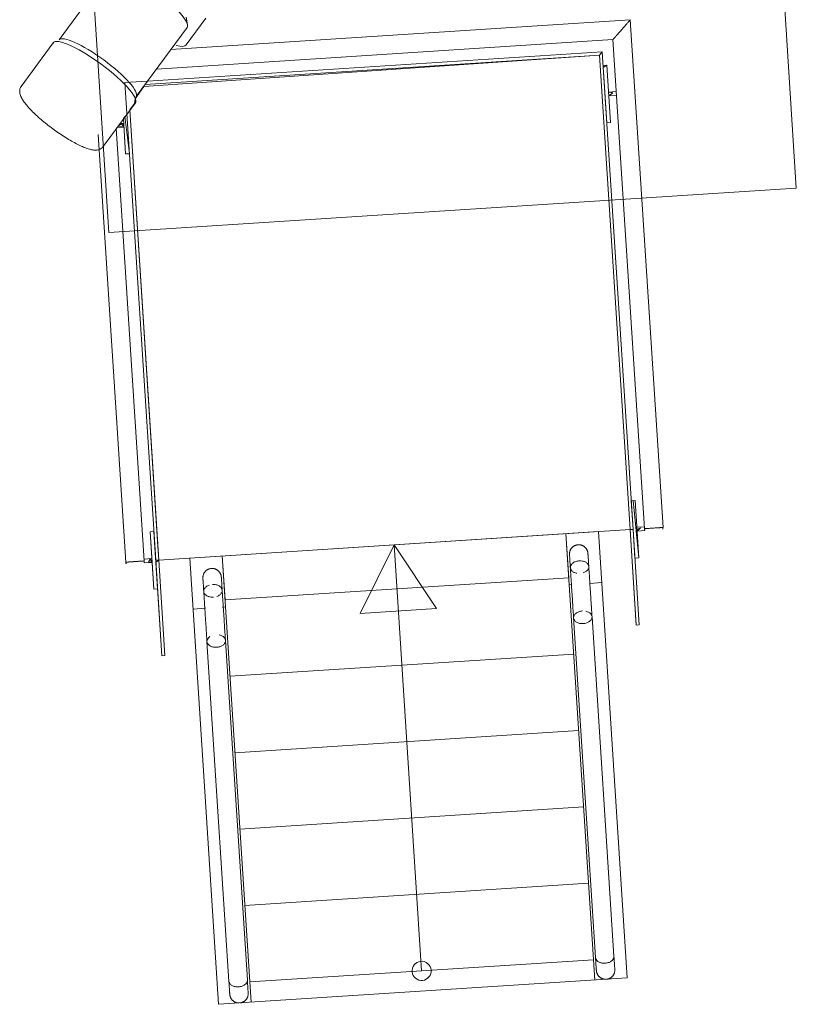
# Model space of a CAD drawing. Header units: metres. Extents: x 135583 to 135939, y 457896 to 458258.
# Tile 363 of 599: x 135808.42 to 135810.45, y 457932.17 to 457934.74. Entities that reach past the tile are written whole.
import ezdxf

# ---------------------------------------------------------------- set-up
doc = ezdxf.new("R2010")
doc.units = ezdxf.units.M
doc.linetypes.add('Hidden', pattern=[4, 2, -2])
doc.layers.add('NIEUWE INSTALLATIE', color=250, linetype='Continuous', lineweight=0)

msp = doc.modelspace()

# ---------------------------------------------------------------- linework, layer by layer
at = {"layer": 'NIEUWE INSTALLATIE', "linetype": 'Hidden'}
for p, q in [((135810.4483, 457934.2976), (135810.3323, 457936.0939)), ((135810.4483, 457934.2976), (135810.3323, 457936.0939)), ((135808.536, 457935.9778), (135808.652, 457934.1816)), ((135808.536, 457935.9778), (135808.652, 457934.1816)), ((135808.7529, 457934.5768), (135808.6937, 457934.573)), ((135808.7529, 457934.5768), (135808.6937, 457934.573)), ((135808.6937, 457934.573), (135808.6989, 457934.4921)), ((135808.6937, 457934.573), (135808.6989, 457934.4921)), ((135808.652, 457934.1816), (135810.4483, 457934.2976)), ((135808.652, 457934.1816), (135810.4483, 457934.2976)), ((135809.931, 457933.4003), (135808.8632, 457933.3313)), ((135810.0063, 457932.2347), (135809.931, 457933.4003)), ((135808.8632, 457933.3313), (135808.9385, 457932.1657)), ((135808.9385, 457932.1657), (135810.0063, 457932.2347))]:
    msp.add_line(p, q, dxfattribs=at)
at = {"layer": 'NIEUWE INSTALLATIE'}
for p, q in [((135808.6548, 457934.8654), (135808.5218, 457934.6844)), ((135810.0142, 457934.7368), (135808.8135, 457934.6592)), ((135808.8535, 457934.6714), (135808.9048, 457934.7412)), ((135808.8573, 457934.724), (135808.8537, 457934.7439)), ((135810.0999, 457933.4112), (135810.0142, 457934.7368)), ((135808.7233, 457934.5364), (135808.8562, 457934.7174)), ((135808.7762, 457934.6084), (135809.9691, 457934.6855)), ((135809.9691, 457934.6855), (135810.0517, 457933.4081)), ((135808.5067, 457934.6773), (135808.4229, 457934.5633)), ((135809.9336, 457934.645), (135808.7431, 457934.5633)), ((135808.7468, 457934.5684), (135809.9336, 457934.645)), ((135809.9411, 457934.6535), (135808.753, 457934.5768)), ((135809.9411, 457934.6535), (135809.9336, 457934.645)), ((135809.9336, 457934.645), (135810.0137, 457933.4056)), ((135810.0137, 457933.4061), (135809.9336, 457934.645)), ((135810.0217, 457933.4061), (135809.9411, 457934.6535)), ((135809.9434, 457934.6177), (135809.9534, 457934.6183)), ((135809.9534, 457934.6183), (135809.9438, 457934.6123)), ((135809.9438, 457934.6123), (135809.9445, 457934.601)), ((135809.9631, 457934.4686), (135809.9534, 457934.6183)), ((135809.9534, 457934.6183), (135809.9631, 457934.4686)), ((135809.9445, 457934.601), (135809.9531, 457934.468)), ((135808.7431, 457934.5633), (135808.7202, 457934.531)), ((135808.7202, 457934.531), (135808.7184, 457934.5186)), ((135809.9579, 457934.5485), (135809.9784, 457934.5498)), ((135809.9691, 457934.5464), (135809.9579, 457934.5485)), ((135809.9579, 457934.5485), (135809.9586, 457934.5385)), ((135809.9586, 457934.5385), (135809.9579, 457934.5485)), ((135809.9586, 457934.5385), (135809.9691, 457934.5464)), ((135809.979, 457934.5398), (135809.9586, 457934.5385)), ((135808.6372, 457934.4058), (135808.7211, 457934.5199)), ((135808.7184, 457934.5186), (135808.7063, 457934.5021)), ((135808.6937, 457934.4849), (135808.6897, 457934.4795)), ((135808.6897, 457934.4795), (135808.6947, 457934.4019)), ((135808.6957, 457934.3868), (135808.6897, 457934.4795)), ((135808.7057, 457934.3874), (135808.6937, 457934.4849)), ((135808.6989, 457934.492), (135808.7743, 457933.3256)), ((135808.7823, 457933.3261), (135808.7063, 457934.5021)), ((135808.7063, 457934.5021), (135808.7791, 457933.3751)), ((135808.7443, 457933.3236), (135808.6712, 457934.4543)), ((135808.6912, 457934.4566), (135808.672, 457934.4554)), ((135808.686, 457934.4652), (135808.6751, 457934.4596)), ((135808.6751, 457934.4596), (135808.6862, 457934.4575)), ((135808.6797, 457934.4659), (135808.6905, 457934.4666)), ((135808.6912, 457934.4566), (135808.686, 457934.4652)), ((135808.6862, 457934.4575), (135808.6912, 457934.4566)), ((135808.6905, 457934.4666), (135808.6912, 457934.4566)), ((135809.9531, 457934.468), (135809.9631, 457934.4686)), ((135809.9631, 457934.4686), (135809.9531, 457934.468)), ((135808.6239, 457934.4378), (135808.6961, 457933.3205)), ((135808.6947, 457934.4019), (135808.6957, 457934.3868)), ((135808.6957, 457934.3868), (135808.7057, 457934.3874)), ((135808.7057, 457934.3874), (135808.6957, 457934.3868)), ((135810.0169, 457933.481), (135810.0268, 457933.4816)), ((135810.0217, 457933.4813), (135810.0169, 457933.481)), ((135810.0169, 457933.481), (135810.0217, 457933.4056)), ((135810.0365, 457933.3319), (135810.0217, 457933.4813)), ((135810.0268, 457933.4816), (135810.0365, 457933.3319)), ((135808.7694, 457933.4004), (135808.7594, 457933.3998)), ((135808.7594, 457933.3998), (135808.7694, 457933.4004)), ((135808.7594, 457933.3998), (135808.7646, 457933.3205)), ((135808.7691, 457933.2501), (135808.7594, 457933.3998)), ((135808.7791, 457933.2507), (135808.7694, 457933.4004)), ((135808.7823, 457933.3261), (135810.0137, 457933.4061)), ((135810.0217, 457933.4061), (135810.0137, 457933.4056)), ((135810.0137, 457933.4056), (135810.0217, 457933.4061)), ((135810.0298, 457933.1561), (135810.0137, 457933.4056)), ((135810.0217, 457933.4061), (135810.0138, 457933.4046)), ((135810.0138, 457933.4046), (135810.0217, 457933.2823)), ((135810.0378, 457933.1567), (135810.0217, 457933.4061)), ((135810.0217, 457933.4061), (135810.0378, 457933.1567)), ((135810.0217, 457933.4056), (135810.0265, 457933.3313)), ((135810.0314, 457933.4118), (135810.0518, 457933.4131)), ((135810.032, 457933.4018), (135810.0314, 457933.4118)), ((135810.0409, 457933.41), (135810.0317, 457933.4061)), ((135810.0317, 457933.4061), (135810.0317, 457933.4056)), ((135810.0317, 457933.4056), (135810.032, 457933.4018)), ((135810.032, 457933.4018), (135810.0409, 457933.41)), ((135810.0525, 457933.4031), (135810.032, 457933.4018)), ((135810.0999, 457933.4112), (135810.082, 457933.41)), ((135808.7791, 457933.3751), (135808.7823, 457933.3261)), ((135809.8548, 457933.2617), (135809.8462, 457933.3948)), ((135809.8536, 457933.28), (135809.8462, 457933.3948)), ((135809.3971, 457933.3658), (135809.3085, 457933.1865)), ((135809.3971, 457933.3658), (135809.5081, 457933.1994)), ((135809.469, 457932.2531), (135809.3971, 457933.3658)), ((135808.7202, 457933.3221), (135808.714, 457933.3217)), ((135808.7435, 457933.3286), (135808.764, 457933.3299)), ((135808.7443, 457933.3236), (135808.7436, 457933.3236)), ((135808.7594, 457933.3285), (135808.7551, 457933.3217)), ((135808.7551, 457933.3217), (135808.7614, 457933.3205)), ((135808.7646, 457933.3199), (135808.7594, 457933.3285)), ((135808.764, 457933.3299), (135808.7646, 457933.3199)), ((135808.7823, 457933.3261), (135808.7743, 457933.3256)), ((135808.7743, 457933.3256), (135808.7822, 457933.3261)), ((135808.7904, 457933.0761), (135808.7743, 457933.3256)), ((135808.7822, 457933.3261), (135808.7746, 457933.3205)), ((135808.7984, 457933.0766), (135808.7822, 457933.3261)), ((135808.7822, 457933.3261), (135808.7984, 457933.0766)), ((135808.948, 457933.3368), (135808.9566, 457933.2037)), ((135808.948, 457933.3368), (135808.9555, 457933.222)), ((135810.0265, 457933.3313), (135810.0365, 457933.3319)), ((135810.0365, 457933.3319), (135810.0265, 457933.3313)), ((135808.7646, 457933.3199), (135808.7441, 457933.3186)), ((135808.7614, 457933.3205), (135808.7646, 457933.3199)), ((135808.7646, 457933.3205), (135808.7691, 457933.2501)), ((135808.7746, 457933.3205), (135808.7904, 457933.0761)), ((135808.9555, 457933.222), (135809.8536, 457933.28)), ((135810.0217, 457933.2823), (135810.0298, 457933.1561)), ((135808.7691, 457933.2501), (135808.7791, 457933.2507)), ((135808.7791, 457933.2507), (135808.7691, 457933.2501)), ((135809.8548, 457933.2617), (135809.8611, 457933.2621)), ((135809.9215, 457932.2292), (135809.8548, 457933.2617)), ((135809.9083, 457933.2651), (135809.9396, 457933.2672)), ((135808.9046, 457933.2003), (135808.8718, 457933.1982)), ((135808.9566, 457933.2037), (135808.9488, 457933.2032)), ((135808.9566, 457933.2037), (135809.0233, 457932.1712)), ((135809.5081, 457933.1994), (135809.3085, 457933.1865)), ((135809.8662, 457933.1756), (135809.9235, 457932.288)), ((135809.9145, 457933.1775), (135809.9144, 457933.1781)), ((135809.9717, 457932.2911), (135809.9145, 457933.1775)), ((135810.0298, 457933.1561), (135810.0378, 457933.1567)), ((135810.0378, 457933.1567), (135810.0298, 457933.1561)), ((135809.0137, 457932.2298), (135808.9564, 457933.1162)), ((135808.9082, 457933.1136), (135808.9082, 457933.1132)), ((135808.9082, 457933.1131), (135808.9656, 457932.2255)), ((135808.7904, 457933.0761), (135808.7984, 457933.0766)), ((135808.7984, 457933.0766), (135808.7904, 457933.0761)), ((135808.9683, 457933.0224), (135809.8665, 457933.0804)), ((135808.9812, 457932.8228), (135809.8794, 457932.8809)), ((135808.9941, 457932.6233), (135809.8923, 457932.6813)), ((135809.007, 457932.4237), (135809.9051, 457932.4817)), ((135809.0199, 457932.2241), (135809.918, 457932.2821))]:
    msp.add_line(p, q, dxfattribs=at)
at = {"layer": 'NIEUWE INSTALLATIE', "flags": 128}
for points in [[(135808.4229, 457934.5633), (135808.4209, 457934.56), (135808.4196, 457934.5566), (135808.419, 457934.5533), (135808.4188, 457934.5501), (135808.419, 457934.5471), (135808.4194, 457934.5443), (135808.4201, 457934.5417), (135808.421, 457934.5391), (135808.422, 457934.5366), (135808.4232, 457934.5341), (135808.4245, 457934.5317), (135808.4259, 457934.5292), (135808.4274, 457934.5268), (135808.4291, 457934.5242), (135808.4309, 457934.5217), (135808.4329, 457934.5191), (135808.4349, 457934.5165), (135808.4371, 457934.5139), (135808.4394, 457934.5112), (135808.4418, 457934.5084), (135808.4443, 457934.5056), (135808.4469, 457934.5028), (135808.4497, 457934.5), (135808.4525, 457934.4971), (135808.4555, 457934.4942), (135808.4585, 457934.4913), (135808.4617, 457934.4883), (135808.4649, 457934.4853), (135808.4682, 457934.4823), (135808.4716, 457934.4793), (135808.4751, 457934.4763), (135808.4787, 457934.4733), (135808.4823, 457934.4703), (135808.4859, 457934.4673), (135808.4897, 457934.4644), (135808.4934, 457934.4614), (135808.4973, 457934.4584), (135808.5011, 457934.4555), (135808.505, 457934.4526), (135808.5061, 457934.4518)], [(135808.6372, 457934.4058), (135808.6347, 457934.403), (135808.6319, 457934.4007), (135808.6289, 457934.399), (135808.6259, 457934.3979), (135808.623, 457934.3972), (135808.6202, 457934.3968), (135808.6174, 457934.3967), (135808.6147, 457934.3967), (135808.6121, 457934.397), (135808.6094, 457934.3973), (135808.6066, 457934.3978), (135808.6039, 457934.3985), (135808.601, 457934.3992), (135808.5981, 457934.4001), (135808.5952, 457934.401), (135808.5921, 457934.4021), (135808.589, 457934.4033), (135808.5859, 457934.4046), (135808.5826, 457934.4059), (135808.5793, 457934.4074), (135808.5759, 457934.409), (135808.5724, 457934.4107), (135808.5688, 457934.4124), (135808.5652, 457934.4143), (135808.5616, 457934.4163), (135808.5579, 457934.4183), (135808.5541, 457934.4204), (135808.5503, 457934.4226), (135808.5465, 457934.4249), (135808.5426, 457934.4272), (135808.5387, 457934.4296), (135808.5348, 457934.4321), (135808.5308, 457934.4347), (135808.5269, 457934.4373), (135808.5229, 457934.4399), (135808.5189, 457934.4427), (135808.515, 457934.4454), (135808.511, 457934.4482), (135808.5071, 457934.4511), (135808.5061, 457934.4518)], [(135809.8555, 457933.3403), (135809.8555, 457933.3413), (135809.8555, 457933.3422), (135809.8555, 457933.3432), (135809.8556, 457933.3441), (135809.8557, 457933.3451), (135809.8559, 457933.3461), (135809.8561, 457933.347), (135809.8563, 457933.3479), (135809.8565, 457933.3489), (135809.8568, 457933.3498), (135809.8572, 457933.3507), (135809.8576, 457933.3516), (135809.858, 457933.3525), (135809.8584, 457933.3533), (135809.8589, 457933.3542), (135809.8594, 457933.355), (135809.8599, 457933.3558), (135809.8605, 457933.3566), (135809.8611, 457933.3573), (135809.8617, 457933.358), (135809.8624, 457933.3587), (135809.8631, 457933.3594), (135809.8638, 457933.3601), (135809.8646, 457933.3607), (135809.8653, 457933.3613), (135809.8661, 457933.3618), (135809.8669, 457933.3624), (135809.8677, 457933.3629), (135809.8686, 457933.3633), (135809.8695, 457933.3637), (135809.8703, 457933.3641), (135809.8712, 457933.3645), (135809.8722, 457933.3648), (135809.8731, 457933.3651), (135809.874, 457933.3653), (135809.875, 457933.3655), (135809.8759, 457933.3657), (135809.8769, 457933.3658), (135809.8778, 457933.3659), (135809.8781, 457933.3659)], [(135809.8781, 457933.3659), (135809.8791, 457933.366), (135809.88, 457933.366), (135809.881, 457933.366), (135809.882, 457933.3659), (135809.8829, 457933.3658), (135809.8839, 457933.3656), (135809.8848, 457933.3654), (135809.8858, 457933.3652), (135809.8867, 457933.3649), (135809.8876, 457933.3646), (135809.8885, 457933.3643), (135809.8894, 457933.3639), (135809.8903, 457933.3635), (135809.8911, 457933.3631), (135809.892, 457933.3626), (135809.8928, 457933.3621), (135809.8936, 457933.3616), (135809.8944, 457933.361), (135809.8951, 457933.3604), (135809.8959, 457933.3597), (135809.8966, 457933.3591), (135809.8972, 457933.3584), (135809.8979, 457933.3577), (135809.8985, 457933.3569), (135809.8991, 457933.3562), (135809.8996, 457933.3554), (135809.9002, 457933.3546), (135809.9007, 457933.3537), (135809.9011, 457933.3529), (135809.9015, 457933.352), (135809.9019, 457933.3511), (135809.9023, 457933.3502), (135809.9026, 457933.3493), (135809.9029, 457933.3484), (135809.9031, 457933.3475), (135809.9033, 457933.3465), (135809.9035, 457933.3456), (135809.9036, 457933.3446), (135809.9037, 457933.3437), (135809.9037, 457933.3434)], [(135809.8555, 457933.3403), (135809.8556, 457933.3402), (135809.8556, 457933.34), (135809.8556, 457933.3396), (135809.8556, 457933.339), (135809.8557, 457933.3383), (135809.8557, 457933.3374), (135809.8558, 457933.3364), (135809.8559, 457933.3352), (135809.856, 457933.3339), (135809.8561, 457933.3324), (135809.8562, 457933.3308), (135809.8563, 457933.329), (135809.8564, 457933.3271), (135809.8565, 457933.325), (135809.8567, 457933.3229), (135809.8568, 457933.3205), (135809.857, 457933.3181), (135809.8571, 457933.3155), (135809.8573, 457933.3128), (135809.8575, 457933.31), (135809.8577, 457933.3071), (135809.8579, 457933.3041), (135809.8581, 457933.3009), (135809.8583, 457933.2977), (135809.8585, 457933.2944), (135809.8587, 457933.291), (135809.859, 457933.2875), (135809.8592, 457933.284), (135809.8594, 457933.2803), (135809.8597, 457933.2767), (135809.8599, 457933.2729), (135809.8601, 457933.2691), (135809.8604, 457933.2653), (135809.8606, 457933.2614), (135809.8609, 457933.2575), (135809.8612, 457933.2535), (135809.8614, 457933.2495), (135809.8617, 457933.2456), (135809.8619, 457933.2416), (135809.8622, 457933.2376), (135809.8624, 457933.2336), (135809.8627, 457933.2296), (135809.863, 457933.2257), (135809.8632, 457933.2217), (135809.8635, 457933.2178), (135809.8637, 457933.214), (135809.864, 457933.2101), (135809.8642, 457933.2064), (135809.8644, 457933.2026), (135809.8647, 457933.199), (135809.8649, 457933.1954), (135809.8651, 457933.1918), (135809.8654, 457933.1884), (135809.8656, 457933.185), (135809.8658, 457933.1818), (135809.866, 457933.1786), (135809.8662, 457933.1756)], [(135809.8558, 457933.3364), (135809.8558, 457933.3371), (135809.8557, 457933.338), (135809.8556, 457933.3388), (135809.8556, 457933.3394), (135809.8556, 457933.3398), (135809.8556, 457933.3401), (135809.8555, 457933.3403)], [(135809.9037, 457933.3434), (135809.9038, 457933.3433), (135809.9038, 457933.3431), (135809.9038, 457933.3427), (135809.9038, 457933.3421), (135809.9039, 457933.3414), (135809.9039, 457933.3405), (135809.904, 457933.3395), (135809.904, 457933.3393)], [(135809.9144, 457933.1781), (135809.9142, 457933.1812), (135809.914, 457933.1844), (135809.9138, 457933.1876), (135809.9136, 457933.191), (135809.9134, 457933.1944), (135809.9131, 457933.1979), (135809.9129, 457933.2015), (135809.9127, 457933.2051), (135809.9124, 457933.2089), (135809.9122, 457933.2126), (135809.912, 457933.2164), (135809.9117, 457933.2203), (135809.9114, 457933.2242), (135809.9112, 457933.2281), (135809.9109, 457933.2321), (135809.9107, 457933.2361), (135809.9104, 457933.24), (135809.9102, 457933.244), (135809.9099, 457933.248), (135809.9097, 457933.252), (135809.9094, 457933.256), (135809.9091, 457933.2599), (135809.9089, 457933.2638), (135809.9086, 457933.2677), (135809.9084, 457933.2716), (135809.9081, 457933.2754), (135809.9079, 457933.2792), (135809.9077, 457933.2829), (135809.9074, 457933.2865), (135809.9072, 457933.2901), (135809.907, 457933.2936), (135809.9067, 457933.297), (135809.9065, 457933.3003), (135809.9063, 457933.3035), (135809.9061, 457933.3067), (135809.9059, 457933.3097), (135809.9057, 457933.3127), (135809.9056, 457933.3155), (135809.9054, 457933.3182), (135809.9052, 457933.3208), (135809.9051, 457933.3233), (135809.9049, 457933.3256), (135809.9048, 457933.3278), (135809.9046, 457933.3299), (135809.9045, 457933.3318), (135809.9044, 457933.3336), (135809.9043, 457933.3353), (135809.9042, 457933.3368), (135809.9041, 457933.3381), (135809.904, 457933.3393), (135809.9039, 457933.3404), (135809.9039, 457933.3413), (135809.9038, 457933.342), (135809.9038, 457933.3426), (135809.9038, 457933.343), (135809.9038, 457933.3433), (135809.9037, 457933.3434)], [(135808.8975, 457933.2784), (135808.8975, 457933.2794), (135808.8975, 457933.2803), (135808.8975, 457933.2813), (135808.8976, 457933.2823), (135808.8977, 457933.2832), (135808.8979, 457933.2842), (135808.8981, 457933.2851), (135808.8983, 457933.2861), (135808.8985, 457933.287), (135808.8988, 457933.2879), (135808.8992, 457933.2888), (135808.8996, 457933.2897), (135808.9, 457933.2906), (135808.9004, 457933.2914), (135808.9009, 457933.2923), (135808.9014, 457933.2931), (135808.9019, 457933.2939), (135808.9025, 457933.2947), (135808.9031, 457933.2954), (135808.9037, 457933.2962), (135808.9044, 457933.2969), (135808.9051, 457933.2975), (135808.9058, 457933.2982), (135808.9065, 457933.2988), (135808.9073, 457933.2994), (135808.9081, 457933.3), (135808.9089, 457933.3005), (135808.9097, 457933.301), (135808.9106, 457933.3014), (135808.9115, 457933.3019), (135808.9123, 457933.3022), (135808.9132, 457933.3026), (135808.9142, 457933.3029), (135808.9151, 457933.3032), (135808.916, 457933.3034), (135808.917, 457933.3036), (135808.9179, 457933.3038), (135808.9189, 457933.3039), (135808.9198, 457933.304), (135808.9201, 457933.3041)], [(135808.9201, 457933.3041), (135808.9211, 457933.3041), (135808.922, 457933.3041), (135808.923, 457933.3041), (135808.9239, 457933.304), (135808.9249, 457933.3039), (135808.9259, 457933.3037), (135808.9268, 457933.3036), (135808.9277, 457933.3033), (135808.9287, 457933.3031), (135808.9296, 457933.3028), (135808.9305, 457933.3024), (135808.9314, 457933.3021), (135808.9323, 457933.3016), (135808.9331, 457933.3012), (135808.934, 457933.3007), (135808.9348, 457933.3002), (135808.9356, 457933.2997), (135808.9364, 457933.2991), (135808.9371, 457933.2985), (135808.9378, 457933.2979), (135808.9386, 457933.2972), (135808.9392, 457933.2965), (135808.9399, 457933.2958), (135808.9405, 457933.2951), (135808.9411, 457933.2943), (135808.9416, 457933.2935), (135808.9422, 457933.2927), (135808.9427, 457933.2919), (135808.9431, 457933.291), (135808.9435, 457933.2901), (135808.9439, 457933.2893), (135808.9443, 457933.2884), (135808.9446, 457933.2874), (135808.9449, 457933.2865), (135808.9451, 457933.2856), (135808.9453, 457933.2846), (135808.9455, 457933.2837), (135808.9456, 457933.2827), (135808.9457, 457933.2818), (135808.9457, 457933.2815)], [(135808.8975, 457933.2784), (135808.8976, 457933.2783), (135808.8976, 457933.2781), (135808.8976, 457933.2777), (135808.8976, 457933.2771), (135808.8977, 457933.2764), (135808.8977, 457933.2755), (135808.8978, 457933.2745), (135808.8979, 457933.2733), (135808.898, 457933.272), (135808.8981, 457933.2705), (135808.8982, 457933.2689), (135808.8983, 457933.2671), (135808.8984, 457933.2652), (135808.8985, 457933.2632), (135808.8987, 457933.261), (135808.8988, 457933.2587), (135808.899, 457933.2562), (135808.8991, 457933.2536), (135808.8993, 457933.2509), (135808.8995, 457933.2481), (135808.8997, 457933.2452), (135808.8999, 457933.2422), (135808.9001, 457933.2391), (135808.9003, 457933.2358), (135808.9005, 457933.2325), (135808.9007, 457933.2291), (135808.901, 457933.2256), (135808.9012, 457933.2221), (135808.9014, 457933.2185), (135808.9017, 457933.2148), (135808.9019, 457933.211), (135808.9021, 457933.2072), (135808.9024, 457933.2034), (135808.9026, 457933.1995), (135808.9029, 457933.1956), (135808.9032, 457933.1916), (135808.9034, 457933.1877), (135808.9037, 457933.1837), (135808.9039, 457933.1797), (135808.9042, 457933.1757), (135808.9044, 457933.1717), (135808.9047, 457933.1677), (135808.905, 457933.1638), (135808.9052, 457933.1598), (135808.9055, 457933.1559), (135808.9057, 457933.1521), (135808.906, 457933.1482), (135808.9062, 457933.1445), (135808.9064, 457933.1407), (135808.9067, 457933.1371), (135808.9069, 457933.1335), (135808.9071, 457933.13), (135808.9074, 457933.1265), (135808.9076, 457933.1232), (135808.9078, 457933.1199), (135808.908, 457933.1167), (135808.9082, 457933.1136), (135808.9082, 457933.1131)], [(135808.8978, 457933.2745), (135808.8978, 457933.2752), (135808.8977, 457933.2761), (135808.8976, 457933.2769), (135808.8976, 457933.2775), (135808.8976, 457933.278), (135808.8976, 457933.2783), (135808.8975, 457933.2784)], [(135808.9564, 457933.1162), (135808.9562, 457933.1193), (135808.956, 457933.1225), (135808.9558, 457933.1257), (135808.9556, 457933.1291), (135808.9554, 457933.1325), (135808.9551, 457933.136), (135808.9549, 457933.1396), (135808.9547, 457933.1433), (135808.9544, 457933.147), (135808.9542, 457933.1507), (135808.9539, 457933.1546), (135808.9537, 457933.1584), (135808.9534, 457933.1623), (135808.9532, 457933.1662), (135808.9529, 457933.1702), (135808.9527, 457933.1742), (135808.9524, 457933.1782), (135808.9522, 457933.1821), (135808.9519, 457933.1861), (135808.9516, 457933.1901), (135808.9514, 457933.1941), (135808.9511, 457933.198), (135808.9509, 457933.202), (135808.9506, 457933.2059), (135808.9504, 457933.2097), (135808.9501, 457933.2135), (135808.9499, 457933.2173), (135808.9497, 457933.221), (135808.9494, 457933.2246), (135808.9492, 457933.2282), (135808.949, 457933.2317), (135808.9487, 457933.2351), (135808.9485, 457933.2384), (135808.9483, 457933.2417), (135808.9481, 457933.2448), (135808.9479, 457933.2478), (135808.9477, 457933.2508), (135808.9475, 457933.2536), (135808.9474, 457933.2563), (135808.9472, 457933.2589), (135808.947, 457933.2614), (135808.9469, 457933.2637), (135808.9468, 457933.2659), (135808.9466, 457933.268), (135808.9465, 457933.2699), (135808.9464, 457933.2717), (135808.9463, 457933.2734), (135808.9462, 457933.2749), (135808.9461, 457933.2762), (135808.946, 457933.2774), (135808.9459, 457933.2785), (135808.9459, 457933.2794), (135808.9458, 457933.2801), (135808.9458, 457933.2807), (135808.9458, 457933.2811), (135808.9458, 457933.2814), (135808.9457, 457933.2815)], [(135808.9457, 457933.2815), (135808.9458, 457933.2814), (135808.9458, 457933.2812), (135808.9458, 457933.2808), (135808.9458, 457933.2802), (135808.9459, 457933.2795), (135808.9459, 457933.2787), (135808.946, 457933.2776), (135808.946, 457933.2775)], [(135809.9235, 457932.288), (135809.9237, 457932.2851), (135809.9239, 457932.2822), (135809.9241, 457932.2795), (135809.9242, 457932.2769), (135809.9244, 457932.2744), (135809.9246, 457932.272), (135809.9247, 457932.2698), (135809.9248, 457932.2676), (135809.925, 457932.2657), (135809.9251, 457932.2639), (135809.9252, 457932.2622), (135809.9253, 457932.2606), (135809.9254, 457932.2592), (135809.9255, 457932.258), (135809.9255, 457932.2569), (135809.9256, 457932.256), (135809.9256, 457932.2552), (135809.9257, 457932.2546), (135809.9257, 457932.2542), (135809.9257, 457932.2539), (135809.9257, 457932.2537)], [(135809.9739, 457932.2568), (135809.9739, 457932.2569), (135809.9739, 457932.2571), (135809.9739, 457932.2575), (135809.9739, 457932.2581), (135809.9738, 457932.2588), (135809.9738, 457932.2597), (135809.9737, 457932.2607), (135809.9736, 457932.2619), (135809.9735, 457932.2632), (135809.9734, 457932.2647), (135809.9733, 457932.2663), (135809.9732, 457932.2681), (135809.9731, 457932.27), (135809.973, 457932.2721), (135809.9728, 457932.2742), (135809.9727, 457932.2766), (135809.9725, 457932.279), (135809.9723, 457932.2816), (135809.9722, 457932.2843), (135809.972, 457932.2871), (135809.9718, 457932.29), (135809.9717, 457932.2911)], [(135809.9257, 457932.2537), (135809.9257, 457932.2538), (135809.9257, 457932.254), (135809.9257, 457932.2544), (135809.9257, 457932.255), (135809.9256, 457932.2557), (135809.9256, 457932.2566), (135809.9255, 457932.2576), (135809.9255, 457932.258)], [(135809.9499, 457932.2311), (135809.9495, 457932.2311), (135809.9485, 457932.2311), (135809.9475, 457932.2312), (135809.9466, 457932.2313), (135809.9456, 457932.2315), (135809.9447, 457932.2317), (135809.9437, 457932.2319), (135809.9428, 457932.2322), (135809.9419, 457932.2325), (135809.941, 457932.2328), (135809.9401, 457932.2332), (135809.9392, 457932.2336), (135809.9384, 457932.234), (135809.9375, 457932.2345), (135809.9367, 457932.235), (135809.9359, 457932.2355), (135809.9351, 457932.2361), (135809.9344, 457932.2367), (135809.9336, 457932.2374), (135809.9329, 457932.238), (135809.9323, 457932.2387), (135809.9316, 457932.2394), (135809.931, 457932.2402), (135809.9304, 457932.2409), (135809.9298, 457932.2417), (135809.9293, 457932.2425), (135809.9288, 457932.2434), (135809.9284, 457932.2442), (135809.9279, 457932.2451), (135809.9276, 457932.246), (135809.9272, 457932.2469), (135809.9269, 457932.2478), (135809.9266, 457932.2487), (135809.9264, 457932.2496), (135809.9261, 457932.2506), (135809.926, 457932.2515), (135809.9258, 457932.2525), (135809.9258, 457932.2534), (135809.9257, 457932.2537)], [(135809.9739, 457932.2568), (135809.974, 457932.2558), (135809.974, 457932.2549), (135809.974, 457932.2539), (135809.9739, 457932.253), (135809.9738, 457932.252), (135809.9736, 457932.251), (135809.9734, 457932.2501), (135809.9732, 457932.2492), (135809.9729, 457932.2482), (135809.9726, 457932.2473), (135809.9723, 457932.2464), (135809.9719, 457932.2455), (135809.9715, 457932.2446), (135809.9711, 457932.2438), (135809.9706, 457932.2429), (135809.9701, 457932.2421), (135809.9696, 457932.2413), (135809.969, 457932.2405), (135809.9684, 457932.2398), (135809.9677, 457932.2391), (135809.9671, 457932.2384), (135809.9664, 457932.2377), (135809.9657, 457932.237), (135809.9649, 457932.2364), (135809.9642, 457932.2358), (135809.9634, 457932.2353), (135809.9626, 457932.2347), (135809.9617, 457932.2342), (135809.9609, 457932.2338), (135809.96, 457932.2334), (135809.9591, 457932.233), (135809.9582, 457932.2326), (135809.9573, 457932.2323), (135809.9564, 457932.232), (135809.9555, 457932.2318), (135809.9545, 457932.2316), (135809.9536, 457932.2314), (135809.9529, 457932.2313)], [(135809.9737, 457932.2607), (135809.9737, 457932.2598), (135809.9738, 457932.2589), (135809.9739, 457932.2582), (135809.9739, 457932.2576), (135809.9739, 457932.2572), (135809.9739, 457932.2569), (135809.9739, 457932.2568)], [(135808.9656, 457932.2255), (135808.9657, 457932.2232), (135808.9659, 457932.2203), (135808.9661, 457932.2176), (135808.9662, 457932.215), (135808.9664, 457932.2125), (135808.9666, 457932.2101), (135808.9667, 457932.2079), (135808.9668, 457932.2058), (135808.967, 457932.2038), (135808.9671, 457932.202), (135808.9672, 457932.2003), (135808.9673, 457932.1988), (135808.9674, 457932.1974), (135808.9675, 457932.1961), (135808.9675, 457932.195), (135808.9676, 457932.1941), (135808.9676, 457932.1933), (135808.9677, 457932.1927), (135808.9677, 457932.1923), (135808.9677, 457932.192), (135808.9677, 457932.1918)], [(135809.0159, 457932.1949), (135809.0159, 457932.195), (135809.0159, 457932.1952), (135809.0159, 457932.1956), (135809.0159, 457932.1962), (135809.0158, 457932.1969), (135809.0158, 457932.1978), (135809.0157, 457932.1988), (135809.0156, 457932.2), (135809.0155, 457932.2013), (135809.0154, 457932.2028), (135809.0153, 457932.2044), (135809.0152, 457932.2062), (135809.0151, 457932.2081), (135809.015, 457932.2102), (135809.0148, 457932.2124), (135809.0147, 457932.2147), (135809.0145, 457932.2171), (135809.0143, 457932.2197), (135809.0142, 457932.2224), (135809.014, 457932.2252), (135809.0138, 457932.2281), (135809.0137, 457932.2292)], [(135808.9677, 457932.1918), (135808.9677, 457932.1919), (135808.9677, 457932.1921), (135808.9677, 457932.1925), (135808.9677, 457932.1931), (135808.9676, 457932.1938), (135808.9676, 457932.1947), (135808.9675, 457932.1957), (135808.9675, 457932.1961)], [(135808.9919, 457932.1692), (135808.9915, 457932.1692), (135808.9905, 457932.1693), (135808.9895, 457932.1693), (135808.9886, 457932.1694), (135808.9876, 457932.1696), (135808.9867, 457932.1698), (135808.9857, 457932.17), (135808.9848, 457932.1703), (135808.9839, 457932.1706), (135808.983, 457932.1709), (135808.9821, 457932.1713), (135808.9812, 457932.1717), (135808.9804, 457932.1721), (135808.9795, 457932.1726), (135808.9787, 457932.1731), (135808.9779, 457932.1737), (135808.9771, 457932.1742), (135808.9764, 457932.1748), (135808.9756, 457932.1755), (135808.9749, 457932.1761), (135808.9743, 457932.1768), (135808.9736, 457932.1775), (135808.973, 457932.1783), (135808.9724, 457932.179), (135808.9718, 457932.1798), (135808.9713, 457932.1806), (135808.9708, 457932.1815), (135808.9704, 457932.1823), (135808.9699, 457932.1832), (135808.9695, 457932.1841), (135808.9692, 457932.185), (135808.9689, 457932.1859), (135808.9686, 457932.1868), (135808.9684, 457932.1877), (135808.9681, 457932.1887), (135808.968, 457932.1896), (135808.9678, 457932.1906), (135808.9678, 457932.1916), (135808.9677, 457932.1918)], [(135809.0159, 457932.1949), (135809.016, 457932.194), (135809.016, 457932.193), (135809.0159, 457932.192), (135809.0159, 457932.1911), (135809.0158, 457932.1901), (135809.0156, 457932.1892), (135809.0154, 457932.1882), (135809.0152, 457932.1873), (135809.0149, 457932.1863), (135809.0146, 457932.1854), (135809.0143, 457932.1845), (135809.0139, 457932.1836), (135809.0135, 457932.1827), (135809.0131, 457932.1819), (135809.0126, 457932.1811), (135809.0121, 457932.1802), (135809.0116, 457932.1794), (135809.011, 457932.1787), (135809.0104, 457932.1779), (135809.0097, 457932.1772), (135809.0091, 457932.1765), (135809.0084, 457932.1758), (135809.0077, 457932.1751), (135809.0069, 457932.1745), (135809.0062, 457932.1739), (135809.0054, 457932.1734), (135809.0046, 457932.1729), (135809.0037, 457932.1724), (135809.0029, 457932.1719), (135809.002, 457932.1715), (135809.0011, 457932.1711), (135809.0002, 457932.1707), (135808.9993, 457932.1704), (135808.9984, 457932.1701), (135808.9975, 457932.1699), (135808.9965, 457932.1697), (135808.9956, 457932.1695), (135808.9949, 457932.1694)], [(135809.0157, 457932.1988), (135809.0157, 457932.1979), (135809.0158, 457932.1971), (135809.0158, 457932.1963), (135809.0159, 457932.1957), (135809.0159, 457932.1953), (135809.0159, 457932.195), (135809.0159, 457932.1949)]]:
    msp.add_lwpolyline(points, dxfattribs=at)
at = {"layer": 'NIEUWE INSTALLATIE'}
for centre, major_axis, ratio, start_param, end_param in [((135808.7555, 457934.7914), (-0.1007, 0.074), 0.21644, 3.141672, 4.712469), ((135808.6225, 457934.6104), (-0.1007, 0.074), 0.21644, 4.712469, 6.283185), ((135808.6139, 457934.5986), (-0.1072, 0.0787), 0.21644, 4.712469, 6.426065), ((135808.7326, 457934.7602), (-0.1209, 0.0888), 0.21644, 2.618074, 3.141593), ((135808.6139, 457934.5986), (-0.1072, 0.0787), 0.21644, 2.998873, 4.712469), ((135808.6225, 457934.6104), (-0.1007, 0.074), 0.21644, 3.141672, 4.712469), ((135810.0758, 457933.4096), (-0.0241, -0.0016), 0.000001, 4.712389, 8.114468), ((135810.0758, 457933.4096), (-0.0241, -0.0016), 0.000001, 5.50261, 6.592228), ((135810.0758, 457933.4096), (-0.0241, -0.0016), 0.000001, 4.976753, 7.852669), ((135810.0758, 457933.4096), (-0.0241, -0.0016), 0.000001, 4.924786, 6.528974), ((135810.0758, 457933.4096), (-0.0241, -0.0016), 0.000001, 5.721917, 7.326343), ((135808.7202, 457933.3221), (-0.0241, -0.0016), 0.000001, 3.926991, 9.916265), ((135808.7202, 457933.3221), (-0.0241, -0.0016), 0.000001, 4.570074, 8.901179), ((135808.7202, 457933.3221), (-0.0241, -0.0016), 0.000001, 4.974188, 11.110532), ((135808.7202, 457933.3221), (-0.0241, -0.0016), 0.000001, 4.18879, 4.705561)]:
    msp.add_ellipse(centre, major_axis=major_axis, ratio=ratio, start_param=start_param, end_param=end_param, dxfattribs=at)
at = {"layer": 'NIEUWE INSTALLATIE', "extrusion": (0, 0, -1)}
for centre, major_axis, ratio, start_param, end_param in [((135810.0757, 457933.4096), (0.0241, 0.0016), 0.000001, 0, 3.141593), ((135810.0757, 457933.4096), (0.0241, 0.0016), 0.000001, 3.141593, 3.926991), ((135810.0757, 457933.4096), (0.0239, -0.0031), 1, 2.737991, 2.872999), ((135810.0757, 457933.4096), (0.0241, 0.0016), 0.000001, 4.713317, 5.327869), ((135810.0757, 457933.4096), (0.0241, 0.0016), 0.000001, 5.331155, 5.497787), ((135810.0757, 457933.4096), (-0.0241, -0.0016), 0.000001, 2.490222, 2.617994), ((135808.7202, 457933.3221), (0.0241, 0.0016), 0.000001, 4.539184, 10.467936), ((135808.7202, 457933.3221), (-0.0241, -0.0016), 0.000001, 3.926991, 9.424778), ((135808.7202, 457933.3221), (0.0241, 0.0016), 0.000001, 4.072259, 10.205354), ((135808.7202, 457933.3221), (0.0241, 0.0016), 0.000001, 1.31031, 4.712389), ((135808.7202, 457933.3221), (0.0241, 0.0016), 0.000001, 1.572109, 2.678733), ((135808.7202, 457933.3221), (-0.0083, 0.0227), 1, 2.049606, 2.067769)]:
    msp.add_ellipse(centre, major_axis=major_axis, ratio=ratio, start_param=start_param, end_param=end_param, dxfattribs=at)
at = {"layer": 'NIEUWE INSTALLATIE'}
msp.add_ellipse((135809.469, 457932.2531), major_axis=(-0.0117, -0.0221), ratio=1, dxfattribs=at)
for points, knots in [([(135810.0142, 457934.7368), (135810.0142, 457934.7368), (135810.0138, 457934.7363), (135810.0126, 457934.7349), (135810.0113, 457934.7334), (135810.0099, 457934.7318), (135810.0087, 457934.7304), (135810.0073, 457934.7289), (135810.0055, 457934.7268), (135810.0034, 457934.7244), (135810.0017, 457934.7225), (135810.0003, 457934.7209), (135809.9989, 457934.7194), (135809.9975, 457934.7178), (135809.9961, 457934.7161), (135809.9946, 457934.7145), (135809.9932, 457934.7128), (135809.9917, 457934.7111), (135809.9902, 457934.7094), (135809.9887, 457934.7078), (135809.9873, 457934.7061), (135809.9859, 457934.7045), (135809.9844, 457934.7029), (135809.9831, 457934.7013), (135809.9817, 457934.6997), (135809.9804, 457934.6983), (135809.9792, 457934.6969), (135809.9776, 457934.695), (135809.9761, 457934.6933), (135809.9747, 457934.6918), (135809.9735, 457934.6904), (135809.9721, 457934.6888), (135809.9708, 457934.6873), (135809.9695, 457934.6859), (135809.9691, 457934.6855), (135809.9691, 457934.6855)], [0, 0, 0, 0, 0.083333, 0.125, 0.166667, 0.208333, 0.229167, 0.25, 0.291667, 0.333333, 0.354167, 0.375, 0.395833, 0.416667, 0.4375, 0.458333, 0.479167, 0.5, 0.520833, 0.541667, 0.5625, 0.583333, 0.604167, 0.625, 0.645833, 0.666667, 0.6875, 0.708333, 0.75, 0.770833, 0.791667, 0.833333, 0.875, 0.916667, 1, 1, 1, 1]), ([(135808.8998, 457933.2441), (135808.8996, 457933.2462), (135808.9006, 457933.2507), (135808.9056, 457933.2564), (135808.9107, 457933.2595), (135808.9137, 457933.2603)], [0.5000136, 0.5000136, 0.5000136, 0.5000136, 0.625, 0.75, 0.875, 0.875, 0.875, 0.875]), ([(135808.9228, 457933.2621), (135808.926, 457933.2623), (135808.9323, 457933.2619), (135808.9406, 457933.2587), (135808.9463, 457933.2536), (135808.9478, 457933.2494), (135808.948, 457933.2472)], [0, 0, 0, 0, 0.125, 0.25, 0.375, 0.4999864, 0.4999864, 0.4999864, 0.4999864]), ([(135809.8662, 457933.175), (135809.8664, 457933.1729), (135809.8679, 457933.1686), (135809.8736, 457933.1635), (135809.8819, 457933.1603), (135809.8882, 457933.1599), (135809.8914, 457933.1601)], [-0.4999864, -0.4999864, -0.4999864, -0.4999864, -0.375, -0.25, -0.125, 0, 0, 0, 0]), ([(135809.8914, 457933.1601), (135809.8945, 457933.1603), (135809.9008, 457933.1616), (135809.9086, 457933.1658), (135809.9136, 457933.1716), (135809.9146, 457933.176), (135809.9144, 457933.1781)], [-1, -1, -1, -1, -0.875, -0.75, -0.625, -0.5000136, -0.5000136, -0.5000136, -0.5000136]), ([(135808.9398, 457933.1306), (135808.9424, 457933.1301), (135808.9474, 457933.1285), (135808.9531, 457933.1245), (135808.9564, 457933.1192), (135808.9567, 457933.1134), (135808.9542, 457933.1077), (135808.949, 457933.1028), (135808.9418, 457933.0994), (135808.9362, 457933.0984), (135808.9334, 457933.0982)], [0.1141263, 0.1141263, 0.1141263, 0.1141263, 0.2222222, 0.3333333, 0.4444444, 0.5555556, 0.6666667, 0.7777778, 0.8888889, 1, 1, 1, 1]), ([(135808.9655, 457932.2261), (135808.9657, 457932.224), (135808.9672, 457932.2197), (135808.9729, 457932.2146), (135808.9812, 457932.2115), (135808.9875, 457932.211), (135808.9907, 457932.2112)], [0.5000136, 0.5000136, 0.5000136, 0.5000136, 0.625, 0.75, 0.875, 1, 1, 1, 1]), ([(135808.9907, 457932.2112), (135808.9938, 457932.2114), (135809.0001, 457932.2127), (135809.0079, 457932.2169), (135809.0129, 457932.2227), (135809.0139, 457932.2271), (135809.0137, 457932.2292)], [0, 0, 0, 0, 0.125, 0.25, 0.375, 0.4999864, 0.4999864, 0.4999864, 0.4999864])]:
    msp.add_open_spline(points, degree=3, knots=knots, dxfattribs=at)
for points in [[(135810.0522, 457933.404), (135810.0519, 457933.4054), (135810.0517, 457933.4067), (135810.0516, 457933.4081)], [(135810.0998, 457933.4112), (135810.0999, 457933.4098), (135810.0999, 457933.4085), (135810.0997, 457933.4071)], [(135808.7442, 457933.3195), (135808.7444, 457933.3209), (135808.7444, 457933.3223), (135808.7443, 457933.3236)], [(135809.8746, 457933.2916), (135809.8719, 457933.2921), (135809.8669, 457933.2937), (135809.8611, 457933.2978), (135809.8578, 457933.3031), (135809.8575, 457933.3089), (135809.86, 457933.3146), (135809.8652, 457933.3194), (135809.8724, 457933.3228), (135809.878, 457933.3238), (135809.8808, 457933.324)], [(135809.8808, 457933.324), (135809.8836, 457933.3242), (135809.8893, 457933.3239), (135809.8968, 457933.3214), (135809.9026, 457933.3173), (135809.9059, 457933.312), (135809.9063, 457933.3062), (135809.9037, 457933.3005), (135809.8985, 457933.2957), (135809.8937, 457933.2935), (135809.8911, 457933.2926)], [(135808.6961, 457933.3205), (135808.6962, 457933.3192), (135808.6964, 457933.3178), (135808.6967, 457933.3165)], [(135808.6969, 457933.3159), (135808.6967, 457933.3165), (135808.6966, 457933.3171), (135808.6965, 457933.3176)], [(135808.7443, 457933.3207), (135808.7443, 457933.3201), (135808.7442, 457933.3196), (135808.7442, 457933.319)], [(135808.948, 457933.2472), (135808.9481, 457933.2451), (135808.9471, 457933.2406), (135808.9421, 457933.235), (135808.937, 457933.2319), (135808.9341, 457933.2311)], [(135808.9249, 457933.2292), (135808.9218, 457933.229), (135808.9154, 457933.2295), (135808.9071, 457933.2326), (135808.9014, 457933.2377), (135808.8999, 457933.2419), (135808.8998, 457933.2441)], [(135809.8893, 457933.193), (135809.8861, 457933.1928), (135809.8799, 457933.1915), (135809.8721, 457933.1874), (135809.8671, 457933.1815), (135809.8661, 457933.1772), (135809.8662, 457933.175)], [(135809.9144, 457933.1781), (135809.9143, 457933.1803), (135809.9128, 457933.1845), (135809.907, 457933.1895), (135809.9016, 457933.1919), (135809.8986, 457933.1923)], [(135808.9334, 457933.0982), (135808.9306, 457933.098), (135808.9249, 457933.0983), (135808.9173, 457933.1008), (135808.9116, 457933.1049), (135808.9083, 457933.1102), (135808.9079, 457933.116), (135808.9105, 457933.1217), (135808.9139, 457933.1249), (135808.916, 457933.1263)], [(135809.9712, 457932.294), (135809.9718, 457932.2921), (135809.972, 457932.2882), (135809.9695, 457932.2826), (135809.9643, 457932.2777), (135809.9571, 457932.2743), (135809.9515, 457932.2733), (135809.9487, 457932.2731)], [(135809.9487, 457932.2731), (135809.9459, 457932.2729), (135809.9402, 457932.2732), (135809.9326, 457932.2757), (135809.9269, 457932.2798), (135809.9236, 457932.2851), (135809.9233, 457932.289), (135809.9237, 457932.2909)]]:
    msp.add_open_spline(points, degree=3, dxfattribs=at)

doc.saveas('drawing.dxf')
